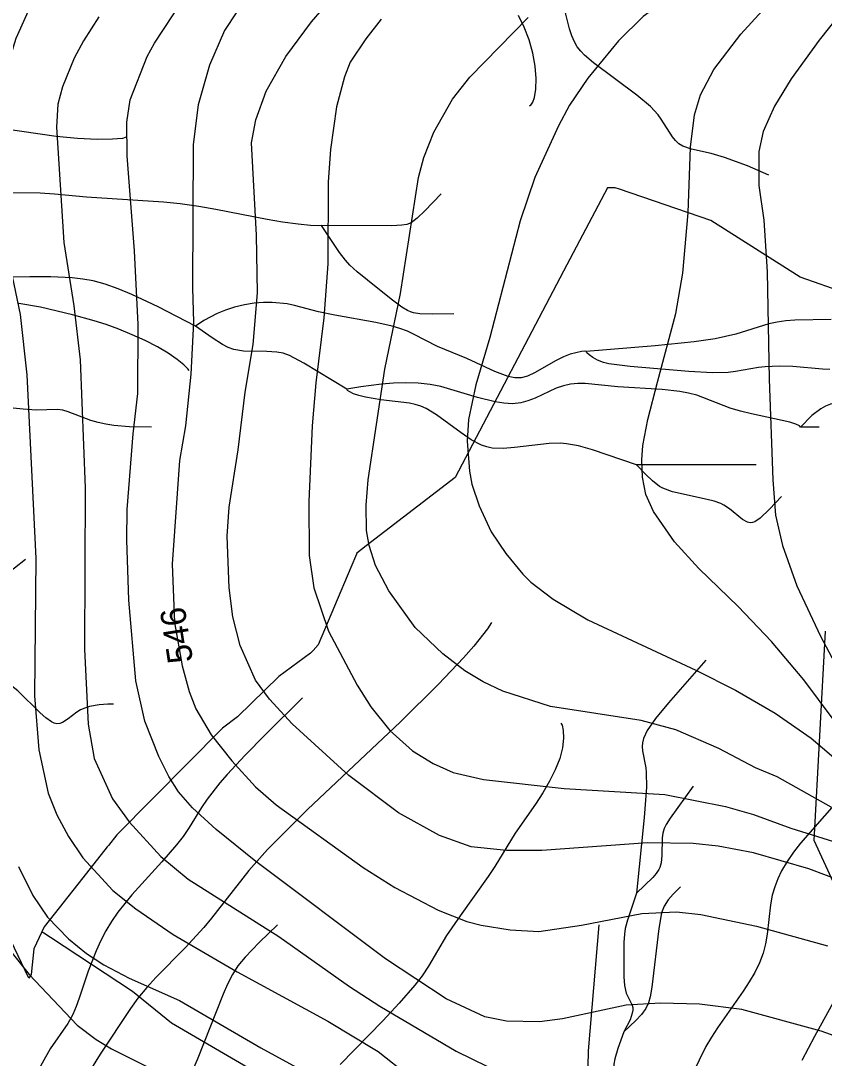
# Model space of a CAD drawing. Extents: x -709584 to -702006, y -1161789 to -1157496.
# Drawn here: x -707906.4 to -707587.5, y -1158402.5 to -1157990.8 of the extents above; entities that cross this region are included whole.
import ezdxf

# ---------------------------------------------------------------- set-up
doc = ezdxf.new("R2010")
doc.units = 0
for name, color, linetype in [('120_vrstevnice hlavní', 7, 'Continuous'), ('121_vrstevnice hlavní_popis', 7, 'Continuous'), ('122_vrstevnice základní', 7, 'Continuous'), ('408_BPEJ_linie', 7, 'Continuous'), ('411_akumulovaný odtok', 7, 'Continuous')]:
    doc.layers.add(name, color=color, linetype=linetype)

msp = doc.modelspace()

# ---------------------------------------------------------------- linework, layer by layer
at = {"layer": '120_vrstevnice hlavní'}
for points in [[(-707902.89, -1157985.82), (-707908.32, -1157997.82), (-707913.18, -1158013.82), (-707915.75, -1158034.11), (-707916.46, -1158046.97), (-707916.32, -1158055.26), (-707914.18, -1158071.26), (-707906.61, -1158107.26), (-707903.89, -1158131.26), (-707900.32, -1158204.12), (-707900.89, -1158258.69), (-707899.18, -1158280.12), (-707895.46, -1158297.27), (-707892.03, -1158305.84), (-707887.46, -1158314.41), (-707881.75, -1158322.98), (-707869.75, -1158335.84), (-707860.75, -1158343.13), (-707845.89, -1158353.41), (-707820.46, -1158368.13), (-707784.46, -1158387.7), (-707764.46, -1158399.84)], [(-707763.31, -1157990.11), (-707769.46, -1157997.97), (-707775.6, -1158007.25), (-707777.89, -1158012.97), (-707781.03, -1158024.97), (-707783.46, -1158041.83), (-707784.31, -1158054.68), (-707784.46, -1158087.26), (-707786.03, -1158108.69), (-707789.31, -1158134.4), (-707790.74, -1158151.55), (-707792.03, -1158181.55), (-707791.89, -1158202.98), (-707790.03, -1158215.83), (-707784.17, -1158232.98), (-707772.89, -1158254.41), (-707767.46, -1158262.98), (-707759.88, -1158272.41), (-707750.88, -1158280.41), (-707742.74, -1158285.55), (-707734.74, -1158289.12), (-707722.74, -1158291.84), (-707690.74, -1158295.41), (-707650.74, -1158297.84), (-707626.74, -1158302.55), (-707615.59, -1158305.7), (-707600.73, -1158311.12), (-707567.3, -1158321.55)], [(-707764.46, -1158399.84), (-707752.46, -1158409.27), (-707745.31, -1158416.42), (-707738.46, -1158424.56), (-707733.6, -1158428.84), (-707725.74, -1158433.99), (-707694.45, -1158446.56), (-707686.45, -1158447.7), (-707657.31, -1158448.42), (-707648.31, -1158449.7), (-707628.7, -1158454.43), (-707609.02, -1158462.28), (-707599.59, -1158466.28), (-707577.16, -1158480.7)]]:
    msp.add_lwpolyline(points, dxfattribs=at)
at = {"layer": '122_vrstevnice základní'}
for points in [[(-707863.46, -1158220.69), (-707864.32, -1158196.69), (-707864.18, -1158184.69), (-707861.75, -1158154.69), (-707859.89, -1158138.69), (-707859.75, -1158111.26), (-707861.18, -1158082.11), (-707864.18, -1158044.4), (-707864.32, -1158030.97), (-707862.89, -1158022.11), (-707856.18, -1158004.97), (-707853.32, -1157999.68), (-707842.32, -1157982.97), (-707835.03, -1157974.25), (-707819.74, -1157960.68), (-707808.17, -1157952.39), (-707776.31, -1157925.96), (-707740.31, -1157898.82), (-707717.47, -1157880.61)], [(-707819.32, -1158238.69), (-707822.17, -1158227.26), (-707823.6, -1158215.83), (-707824.46, -1158195.26), (-707823.6, -1158183.83), (-707820.03, -1158160.98), (-707817.32, -1158138.12), (-707814.17, -1158119.26), (-707812.46, -1158098.69), (-707812.74, -1158075.83), (-707814.74, -1158039.25), (-707813.03, -1158030.11), (-707809.03, -1158018.68), (-707801.17, -1158004.97), (-707791.03, -1157991.25), (-707777.31, -1157975.25), (-707766.17, -1157965.11), (-707749.88, -1157952.68), (-707734.31, -1157941.82), (-707686.74, -1157916.25), (-707669.59, -1157905.11), (-707651.31, -1157890.96), (-707639, -1157880.61)], [(-707543.11, -1157880.61), (-707550.3, -1157889.1), (-707552.59, -1157892.82), (-707566.3, -1157909.11), (-707581.59, -1157925.25), (-707609.16, -1157950.25), (-707618.73, -1157957.11), (-707643.02, -1157976.97), (-707659.31, -1157989.11), (-707669.17, -1157998.68), (-707681.31, -1158013.54), (-707688.59, -1158024.25), (-707693.02, -1158032.4), (-707702.31, -1158052.97), (-707708.17, -1158070.11), (-707720.17, -1158116.4), (-707725.74, -1158135.26), (-707728.74, -1158148.97), (-707729.17, -1158157.55), (-707728.31, -1158169.55), (-707727.31, -1158174.69), (-707724.45, -1158183.26)], [(-707471.51, -1157880.61), (-707485.87, -1157893.1), (-707493.59, -1157898.68), (-707507.73, -1157910.53), (-707524.87, -1157926.53), (-707556.16, -1157958.68), (-707572.02, -1157976.39), (-707589.59, -1157998.4), (-707600.59, -1158013.82), (-707607.31, -1158024.68), (-707611.73, -1158034.68), (-707613.45, -1158042.68), (-707613.45, -1158056.11), (-707611.45, -1158069.83)], [(-707584.02, -1158267.84), (-707595.59, -1158252.27), (-707608.45, -1158237.12), (-707621.73, -1158223.26), (-707637.31, -1158208.12), (-707646.88, -1158197.55), (-707655.31, -1158185.55), (-707658.31, -1158178.69), (-707659.59, -1158171.83), (-707659.88, -1158164.98), (-707659.45, -1158159.26), (-707657.45, -1158148.97), (-707653.74, -1158134.12), (-707646.45, -1158106.97), (-707643.59, -1158090.97), (-707641.45, -1158066.97), (-707640.59, -1158040.97), (-707639.02, -1158028.11), (-707636.59, -1158020.11), (-707631.31, -1158010.11), (-707620.59, -1157996.11), (-707607.88, -1157982.11), (-707587.16, -1157963.11)], [(-707875.32, -1157989.25), (-707881.46, -1157998.68), (-707885.18, -1158005.54), (-707889.75, -1158016.97), (-707891.6, -1158023.82), (-707892.18, -1158032.97), (-707889.32, -1158078.69), (-707885.32, -1158103.83), (-707882.75, -1158125.26), (-707880.75, -1158176.12), (-707881.03, -1158240.12), (-707879.6, -1158269.84), (-707877.18, -1158283.55), (-707869.89, -1158299.55), (-707863.32, -1158308.7), (-707850.75, -1158322.41), (-707839.89, -1158331.41), (-707803.89, -1158354.13), (-707775.89, -1158373.98), (-707763.89, -1158381.84), (-707733.6, -1158399.7)], [(-707820.6, -1157987.25), (-707825.46, -1157994.68), (-707831.46, -1158008.4), (-707835.89, -1158024.11), (-707837.89, -1158039.83), (-707838.17, -1158096.69), (-707837.75, -1158110.4), (-707838.89, -1158130.97), (-707841.03, -1158151.55), (-707843.32, -1158165.26), (-707846.32, -1158206.41), (-707845.32, -1158229.55), (-707842.32, -1158246.69), (-707839.46, -1158256.98), (-707836.89, -1158263.84), (-707830.75, -1158274.12), (-707822.6, -1158284.41), (-707813.17, -1158294.7), (-707805.03, -1158301.84), (-707770.46, -1158326.7), (-707757.89, -1158334.7), (-707740.74, -1158343.7), (-707729.31, -1158348.13), (-707723.6, -1158349.7), (-707712.17, -1158351.55), (-707700.74, -1158352.13), (-707683.88, -1158349.7)], [(-707606.16, -1158290.84), (-707614.73, -1158287.27), (-707629.31, -1158279.55), (-707646.45, -1158272.12), (-707660.17, -1158268.41), (-707696.17, -1158262.84), (-707715.03, -1158256.84), (-707722.88, -1158253.12), (-707730.17, -1158248.69), (-707738.88, -1158241.98), (-707749.88, -1158231.55), (-707760.31, -1158216.98), (-707765.6, -1158206.98), (-707768.03, -1158198.98), (-707769.17, -1158192.98), (-707769.31, -1158182.98), (-707768.46, -1158172.98), (-707761.88, -1158128.97), (-707755.6, -1158098.97), (-707748.46, -1158052.97), (-707746.46, -1158044.97), (-707742.46, -1158034.97), (-707735.03, -1158021.82), (-707728.17, -1158013.11), (-707705.03, -1157989.4)], [(-707611.45, -1158069.83), (-707610.16, -1158090.4), (-707609.31, -1158132.97), (-707607.88, -1158172.98), (-707606.88, -1158186.98), (-707604.02, -1158198.98), (-707598.45, -1158214.98), (-707589.02, -1158234.98), (-707575.59, -1158260.12)], [(-707724.45, -1158183.26), (-707719.74, -1158193.55), (-707713.88, -1158202.12), (-707707.17, -1158210.41), (-707703.88, -1158213.55), (-707695.02, -1158220.26), (-707681.31, -1158228.55), (-707638.45, -1158248.41), (-707622.73, -1158256.41), (-707607.02, -1158265.55), (-707592.73, -1158275.41), (-707564.73, -1158299.27)], [(-707564.45, -1158400.41), (-707588.73, -1158391.7), (-707620.16, -1158383.13), (-707637.02, -1158380.99), (-707652.45, -1158380.56), (-707666.17, -1158381.41), (-707691.31, -1158386.84), (-707700.45, -1158387.99), (-707713.6, -1158387.7), (-707722.17, -1158385.99), (-707737.6, -1158378.84), (-707761.6, -1158362.98), (-707813.03, -1158324.41), (-707828.75, -1158311.7), (-707838.17, -1158303.12), (-707843.75, -1158296.7), (-707847.6, -1158290.7), (-707851.6, -1158282.7), (-707857.18, -1158268.69), (-707860.75, -1158252.69), (-707863.46, -1158220.69)], [(-707579.59, -1158332.55), (-707593.59, -1158327.27), (-707615.59, -1158320.98), (-707629.59, -1158318.27), (-707639.59, -1158317.27), (-707657.59, -1158316.98), (-707699.6, -1158319.98), (-707713.6, -1158319.98), (-707727.6, -1158318.55), (-707740.17, -1158314.12), (-707756.46, -1158305.12), (-707776.17, -1158290.27), (-707798.6, -1158269.69), (-707807.6, -1158259.98), (-707813.17, -1158252.41), (-707819.32, -1158238.69)], [(-707584.73, -1158302.84), (-707606.16, -1158290.84)], [(-707907.18, -1158326.41), (-707901.6, -1158337.84), (-707895.75, -1158346.41), (-707887.46, -1158355.13), (-707880.32, -1158360.84), (-707873.32, -1158365.41), (-707863.32, -1158370.7), (-707843.32, -1158379.56), (-707811.03, -1158398.27), (-707775.03, -1158417.99), (-707695.74, -1158469.13), (-707686.74, -1158473.56), (-707678.17, -1158477.28), (-707650.74, -1158485.56), (-707633.59, -1158491.99)], [(-707683.88, -1158349.7), (-707659.88, -1158344.98), (-707646.17, -1158344.41), (-707636.45, -1158345.41), (-707614.45, -1158349.98), (-707586.16, -1158357.84)], [(-707909.75, -1158360.7), (-707903.03, -1158369.27), (-707884.03, -1158389.27), (-707876.46, -1158394.99), (-707870.32, -1158398.7), (-707847.03, -1158410.42), (-707829.32, -1158416.56), (-707812.17, -1158424.27), (-707784.74, -1158434.56), (-707771.03, -1158441.99), (-707762.46, -1158448.27), (-707752.31, -1158457.7), (-707746.88, -1158463.85)], [(-707733.6, -1158399.7), (-707708.45, -1158411.99), (-707698.45, -1158415.84), (-707692.45, -1158416.99), (-707673.02, -1158415.27), (-707663.88, -1158415.7), (-707633.31, -1158418.84), (-707609.31, -1158423.7), (-707589.31, -1158429.42), (-707579.31, -1158433.13)]]:
    msp.add_lwpolyline(points, dxfattribs=at)
at = {"layer": '408_BPEJ_linie'}
for points in [[(-707578.95, -1158098.82), (-707597, -1158092.5), (-707632.5, -1158070), (-707668.72, -1158057.61), (-707670.5, -1158057), (-707672.55, -1158057), (-707673.5, -1158057), (-707689.62, -1158087.64), (-707734, -1158172), (-707769.3, -1158199.15), (-707773, -1158202), (-707773.18, -1158202.42), (-707775.4, -1158207.71), (-707788.31, -1158238.35), (-707790.36, -1158240.62), (-707791.38, -1158241.74), (-707804, -1158251), (-707820.3, -1158266.96), (-707826.28, -1158271.54), (-707868.22, -1158313.83), (-707871.51, -1158318), (-707872, -1158318.5), (-707881.7, -1158330.91), (-707881.71, -1158330.92), (-707897, -1158350.29), (-707897.93, -1158352.24)], [(-707580, -1158341), (-707591.5, -1158316), (-707587, -1158233)], [(-707897.93, -1158352.24), (-707901.16, -1158358.99), (-707902.23, -1158369.29), (-707903.1, -1158370.71), (-707926, -1158323)], [(-707564, -1158544.5), (-707609, -1158520), (-707620.24, -1158514.97), (-707661.5, -1158496.5), (-707846.5, -1158388.5), (-707862, -1158376), (-707894.5, -1158354.5), (-707897.13, -1158352.84), (-707897.93, -1158352.24)]]:
    msp.add_lwpolyline(points, dxfattribs=at)
at = {"layer": '411_akumulovaný odtok'}
for p, q in [((-707589.49, -1158152), (-707596.99, -1158152)), ((-707614.49, -1158167), (-707661.99, -1158167))]:
    msp.add_line(p, q, dxfattribs=at)
for points in [[(-707609.49, -1158052), (-707618, -1158048.36), (-707627.04, -1158044.97), (-707632.42, -1158043.38), (-707640.22, -1158041.74), (-707643.67, -1158040.49), (-707645.16, -1158039.57), (-707646.54, -1158038.31), (-707647.75, -1158036.82), (-707652.16, -1158029.86), (-707653.41, -1158028.14), (-707656.5, -1158024.79), (-707661.85, -1158020.25), (-707679.09, -1158007.5), (-707682.58, -1158004.46), (-707684.15, -1158002.83), (-707685.53, -1158001.07), (-707686.66, -1157999.12), (-707687.66, -1157996.73), (-707688.55, -1157994.01), (-707690, -1157988.15), (-707691.99, -1157977)], [(-707704.49, -1158024.5), (-707703.91, -1158024.22), (-707703.18, -1158023.08), (-707702.47, -1158021.2), (-707701.9, -1158017.84), (-707701.82, -1158013.61), (-707702.26, -1158008.77), (-707703.21, -1158003.59), (-707704.66, -1157998.34), (-707706.56, -1157993.29), (-707708.9, -1157988.72)], [(-707864.49, -1158037), (-707865.92, -1158037.45), (-707869.92, -1158037.77), (-707876.06, -1158037.85), (-707883.88, -1158037.5), (-707892.25, -1158036.69), (-707920.63, -1158032.64)], [(-707786.99, -1158072), (-707788.17, -1158072.12), (-707791.4, -1158071.96), (-707796.3, -1158071.48), (-707802.51, -1158070.64), (-707808.62, -1158069.6), (-707828.97, -1158065.59), (-707835.73, -1158064.4), (-707843.12, -1158063.37), (-707849.68, -1158062.71), (-707880.25, -1158060.8), (-707892.92, -1158059.59), (-707898.67, -1158059.23), (-707910.35, -1158059.07)], [(-707739.49, -1158059.5), (-707745.95, -1158066.22), (-707749.01, -1158069.15), (-707751.41, -1158070.9), (-707753.18, -1158071.6), (-707755.1, -1158071.93), (-707759.15, -1158072.11), (-707786.99, -1158072)], [(-707734.49, -1158107), (-707743.11, -1158107.19), (-707747.96, -1158107.02), (-707750.5, -1158106.6), (-707751.72, -1158106.23), (-707752.87, -1158105.73), (-707755.09, -1158104.42), (-707759.33, -1158101.28), (-707768.7, -1158093.75), (-707772.83, -1158090.36), (-707775.79, -1158087.7), (-707777.55, -1158085.8), (-707779.9, -1158082.74), (-707786.99, -1158072)], [(-707836.99, -1158112), (-707851.77, -1158104.34), (-707862.32, -1158099.39), (-707867.7, -1158097.15), (-707872.85, -1158095.29), (-707877.57, -1158093.98), (-707881.76, -1158093.24), (-707885.98, -1158092.76), (-707894.44, -1158092.33), (-707902.76, -1158092.31), (-707916.85, -1158092.69)], [(-707839.49, -1158129.5), (-707840, -1158128.84), (-707841.64, -1158127.3), (-707844.29, -1158125.16), (-707847.84, -1158122.68), (-707852.1, -1158120.14), (-707856.93, -1158117.67), (-707862.1, -1158115.33), (-707867.37, -1158113.2), (-707872.5, -1158111.34), (-707877.28, -1158109.8), (-707885.79, -1158107.47), (-707898.55, -1158104.47), (-707907.14, -1158103.01)], [(-707681.99, -1158122), (-707682.56, -1158121.82), (-707683.9, -1158121.95), (-707688.28, -1158123.1), (-707691, -1158124.16), (-707693.86, -1158125.57), (-707702.51, -1158130.49), (-707705.23, -1158131.74), (-707707.81, -1158132.44), (-707710.35, -1158132.46), (-707712.9, -1158131.93), (-707718.2, -1158129.96), (-707729.31, -1158124.77), (-707740.96, -1158120.03), (-707750.47, -1158115.11), (-707752.91, -1158113.99), (-707755.92, -1158112.88), (-707759.01, -1158111.96), (-707765.4, -1158110.5), (-707781.72, -1158107.63), (-707788.14, -1158106.32), (-707797.7, -1158103.73), (-707800.59, -1158103.15), (-707806.59, -1158102.5), (-707810.03, -1158102.54), (-707813.76, -1158102.87), (-707817.62, -1158103.5), (-707821.47, -1158104.4), (-707825.15, -1158105.58), (-707828.4, -1158106.93), (-707833.64, -1158109.71), (-707836.99, -1158112)], [(-707776.99, -1158137), (-707794, -1158126.64), (-707799.77, -1158123.56), (-707802.18, -1158122.7), (-707804.72, -1158122.24), (-707808.66, -1158122.01), (-707817.94, -1158121.85), (-707821.76, -1158121.26), (-707824.07, -1158120.39), (-707826.31, -1158119.2), (-707830.34, -1158116.61), (-707836.99, -1158112)], [(-707584.79, -1158109.3), (-707599.15, -1158109.62), (-707602.72, -1158109.86), (-707606.24, -1158110.32), (-707609.54, -1158111.05), (-707622.64, -1158115.08), (-707626.66, -1158116.08), (-707630.77, -1158116.92), (-707639.13, -1158118.21), (-707654.65, -1158119.82), (-707681.99, -1158122)], [(-707585.28, -1158129.18), (-707588.2, -1158129.07), (-707599.92, -1158127.96), (-707605.44, -1158127.83), (-707610.92, -1158128.05), (-707613.61, -1158128.32), (-707622.67, -1158129.95), (-707625.66, -1158130.29), (-707631.83, -1158130.44), (-707641.31, -1158129.91), (-707664.48, -1158127.91), (-707673, -1158126.91), (-707675.17, -1158126.36), (-707677.46, -1158125.44), (-707679.35, -1158124.37), (-707680.78, -1158123.34), (-707681.68, -1158122.5), (-707681.99, -1158122)], [(-707596.99, -1158152), (-707597.39, -1158151.54), (-707598.81, -1158150.86), (-707601.15, -1158150.09), (-707616.36, -1158146.7), (-707620.69, -1158145.65), (-707624.85, -1158144.43), (-707638.09, -1158139.34), (-707641.39, -1158138.49), (-707644.79, -1158137.88), (-707651.77, -1158137.11), (-707669.39, -1158136), (-707682.37, -1158134.67), (-707685.28, -1158134.67), (-707688.17, -1158134.97), (-707690.99, -1158135.59), (-707693.88, -1158136.6), (-707702.27, -1158140.51), (-707705.08, -1158141.64), (-707707.96, -1158142.41), (-707711.24, -1158142.72), (-707714.62, -1158142.54), (-707718.08, -1158142.01), (-707725.15, -1158140.26), (-707739.71, -1158135.94), (-707743.94, -1158135.08), (-707748.66, -1158134.54), (-707753.55, -1158134.39), (-707758.48, -1158134.55), (-707763.25, -1158134.93), (-707771.41, -1158135.98), (-707776.99, -1158137)], [(-707661.99, -1158167), (-707679.5, -1158161.05), (-707685.08, -1158159.49), (-707689.78, -1158158.6), (-707692.14, -1158158.38), (-707696.71, -1158158.45), (-707710.48, -1158160.11), (-707714.98, -1158160.46), (-707719.35, -1158160.3), (-707721.45, -1158159.9), (-707723.58, -1158159.17), (-707727.66, -1158157.02), (-707731.6, -1158154.34), (-707741.37, -1158147.13), (-707745.44, -1158144.68), (-707747.57, -1158143.72), (-707749.82, -1158142.99), (-707752.14, -1158142.49), (-707763.41, -1158141.12), (-707769.51, -1158140.15), (-707772.15, -1158139.51), (-707774.32, -1158138.78), (-707775.82, -1158138.05), (-707776.74, -1158137.42), (-707776.99, -1158137)], [(-707514.49, -1158144.5), (-707516.34, -1158142.61), (-707519.26, -1158140.31), (-707521.08, -1158139.23), (-707523.13, -1158138.32), (-707525.27, -1158137.65), (-707529.32, -1158137), (-707532.88, -1158137), (-707536.39, -1158137.23), (-707539.79, -1158137.8), (-707541.42, -1158138.26), (-707547.49, -1158140.72), (-707549.13, -1158141.16), (-707552.56, -1158141.68), (-707559.71, -1158142.01), (-707577.89, -1158142.03), (-707583.19, -1158142.43), (-707585.07, -1158142.9), (-707587.04, -1158143.69), (-707588.93, -1158144.76), (-707592.42, -1158147.44), (-707596.99, -1158152)], [(-707854.49, -1158152), (-707863.15, -1158151.88), (-707869.37, -1158151.34), (-707872.55, -1158150.88), (-707875.6, -1158150.24), (-707878.49, -1158149.41), (-707887.52, -1158145.91), (-707889.66, -1158145.32), (-707891.78, -1158145), (-707900.19, -1158145.22), (-707905.34, -1158144.9), (-707918.71, -1158143.58), (-707924.04, -1158143.5), (-707926.67, -1158143.75), (-707929.29, -1158144.26), (-707931.88, -1158144.98), (-707942.13, -1158148.73), (-707947.32, -1158150.43), (-707959.15, -1158152.98), (-707961.67, -1158153.81), (-707964.67, -1158155.16), (-707970.82, -1158158.77), (-707976.38, -1158162.67), (-707981.99, -1158167)], [(-707604.49, -1158179.5), (-707609.17, -1158184.56), (-707612.92, -1158188.15), (-707615, -1158189.57), (-707615.96, -1158189.92), (-707616.92, -1158190.01), (-707617.91, -1158189.78), (-707619.91, -1158188.65), (-707625.09, -1158184.43), (-707627.37, -1158182.92), (-707628.6, -1158182.33), (-707631.2, -1158181.4), (-707633.91, -1158180.68), (-707647.74, -1158177.7), (-707651.61, -1158176.3), (-707652.89, -1158175.53), (-707655.64, -1158173.34), (-707658.31, -1158170.82), (-707661.99, -1158167)], [(-707904.49, -1158204.5), (-707917.69, -1158214.91), (-707921.72, -1158217.81), (-707924.5, -1158219.51), (-707927.39, -1158220.83), (-707935.07, -1158222.68), (-707936.56, -1158223.18), (-707937.97, -1158223.82), (-707940.65, -1158225.45), (-707947.03, -1158230.47), (-707971.99, -1158252)], [(-707719.49, -1158229.5), (-707721.09, -1158232.09), (-707726.54, -1158238.87), (-707730.72, -1158243.58), (-707740.6, -1158254.03), (-707755.61, -1158268.9), (-707792.52, -1158303.78), (-707800.55, -1158311.62), (-707808.39, -1158319.64), (-707815.83, -1158327.96), (-707830.62, -1158346.9), (-707833.68, -1158350.58), (-707841.16, -1158358.65), (-707852.69, -1158370.39), (-707856.37, -1158374.42), (-707859.83, -1158378.59), (-707862.84, -1158382.71), (-707874.9, -1158400.8), (-707878.29, -1158406.44)], [(-707634.49, -1158244.5), (-707649.25, -1158261.46), (-707654.42, -1158267.63), (-707657.75, -1158272.34), (-707659.28, -1158275.56), (-707659.68, -1158277.23), (-707659.75, -1158278.81), (-707659.61, -1158280.42), (-707658.35, -1158287.17), (-707658.15, -1158289.08), (-707658.08, -1158294.95), (-707658.96, -1158306.95), (-707661.99, -1158337)], [(-707869.49, -1158262), (-707871.85, -1158261.97), (-707875.23, -1158262.22), (-707879.1, -1158262.91), (-707880.95, -1158263.49), (-707882.62, -1158264.25), (-707884.05, -1158265.12), (-707887.54, -1158267.78), (-707889.78, -1158269.19), (-707890.89, -1158269.62), (-707892, -1158269.75), (-707893.11, -1158269.53), (-707894.21, -1158269.02), (-707896.42, -1158267.43), (-707898.63, -1158265.43), (-707907.54, -1158256.6), (-707909.89, -1158254.75), (-707912.4, -1158253.45), (-707913.77, -1158253.12), (-707915.2, -1158252.98), (-707919.71, -1158253.31), (-707924.92, -1158254.29), (-707936.99, -1158257)], [(-707794.49, -1158259.5), (-707809.32, -1158274.15), (-707817.27, -1158282.22), (-707824.43, -1158289.84), (-707827.3, -1158293.12), (-707832.39, -1158299.59), (-707834.66, -1158302.94), (-707839.49, -1158310.94), (-707841.93, -1158314.43), (-707844.58, -1158317.83), (-707850.31, -1158324.47), (-707862.23, -1158337.66), (-707867.79, -1158344.54), (-707870.3, -1158348.15), (-707872.54, -1158351.91), (-707874.56, -1158355.79), (-707876.4, -1158359.77), (-707879.63, -1158367.87), (-707883.19, -1158378.68), (-707884.36, -1158381.94), (-707885.73, -1158385.07), (-707887.73, -1158388.62), (-707894.69, -1158398.77), (-707902.89, -1158413.37)], [(-707691.99, -1158269.5), (-707691.49, -1158270.34), (-707691.09, -1158272.42), (-707690.97, -1158275.5), (-707691.38, -1158279.32), (-707692.48, -1158283.5), (-707694.25, -1158287.96), (-707696.55, -1158292.56), (-707699.24, -1158297.15), (-707702.11, -1158301.61), (-707710.16, -1158313.15), (-707718.26, -1158326.32), (-707720.89, -1158330.32), (-707732.03, -1158345.95), (-707737.35, -1158353.77), (-707744.52, -1158365.9), (-707747.11, -1158369.72), (-707749.95, -1158373.42), (-707756.13, -1158380.6), (-707762.72, -1158387.59), (-707779.65, -1158404.91)], [(-707639.49, -1158294.5), (-707648.68, -1158307.2), (-707650.23, -1158309.64), (-707651.07, -1158311.32), (-707651.62, -1158313.13), (-707651.88, -1158315.05), (-707652.02, -1158322), (-707652.24, -1158324.9), (-707652.7, -1158326.72), (-707653.09, -1158327.56), (-707654.15, -1158329.14), (-707655.49, -1158330.7), (-707661.99, -1158337)], [(-707577.84, -1158295.42), (-707596.9, -1158317.11), (-707599.7, -1158320.68), (-707602.25, -1158324.35), (-707604.48, -1158328.15), (-707605.96, -1158331.27), (-707607.18, -1158334.48), (-707608.11, -1158337.76), (-707608.83, -1158341.58), (-707610.15, -1158353.19), (-707610.76, -1158357), (-707611.69, -1158360.72), (-707613.18, -1158364.63), (-707615.07, -1158368.43), (-707617.27, -1158372.15), (-707619.67, -1158375.82), (-707629.89, -1158390.37), (-707632.29, -1158394.07), (-707634.48, -1158397.85), (-707642.49, -1158414.12)], [(-707644.49, -1158334.5), (-707647.45, -1158337.4), (-707649.39, -1158339.63), (-707651.05, -1158342.08), (-707652.08, -1158344.7), (-707653.16, -1158351.01), (-707655.96, -1158374.29), (-707656.59, -1158378.09), (-707657.23, -1158380.52), (-707658.26, -1158382.74), (-707660.02, -1158385.06), (-707662.31, -1158387.52), (-707666.99, -1158392)], [(-707661.99, -1158337), (-707665.61, -1158347.69), (-707666.45, -1158350.97), (-707666.8, -1158353.18), (-707667.01, -1158356.56), (-707667.08, -1158363.39), (-707667.01, -1158370.21), (-707666.79, -1158373.54), (-707666.12, -1158376.67), (-707663.73, -1158381.36), (-707663.46, -1158382.32), (-707663.45, -1158383.39), (-707663.67, -1158384.6), (-707664.55, -1158387.16), (-707666.99, -1158392)], [(-707804.49, -1158349.5), (-707811.77, -1158356.57), (-707817.35, -1158362.37), (-707820.16, -1158365.79), (-707822.39, -1158369.27), (-707824.29, -1158373.07), (-707826.01, -1158377), (-707836.34, -1158403.07), (-707839.81, -1158410.83), (-707841.89, -1158414.4), (-707843.11, -1158416.02), (-707845.57, -1158418.49), (-707849.56, -1158421.99), (-707850.82, -1158423.46), (-707851.91, -1158425.15), (-707852.79, -1158426.99), (-707853.44, -1158428.9), (-707853.82, -1158430.77), (-707853.92, -1158432.53), (-707853.73, -1158434.08), (-707853.33, -1158435.31), (-707852.82, -1158436.23), (-707852.34, -1158436.82), (-707851.99, -1158437)], [(-707676.99, -1158349.5), (-707681.19, -1158399.57), (-707681.36, -1158405.72), (-707681.01, -1158409.67), (-707680.57, -1158411.57), (-707679.93, -1158413.32), (-707678.13, -1158416.66), (-707674.74, -1158421.46), (-707668.54, -1158429.32), (-707665.94, -1158433.27), (-707664.73, -1158435.5), (-707663.69, -1158437.79), (-707662.89, -1158440.05), (-707662.36, -1158442.19), (-707661.93, -1158445.6), (-707661.99, -1158447)], [(-707581.88, -1158376.47), (-707591.44, -1158393.8), (-707596.46, -1158403.31)], [(-707666.99, -1158392), (-707669.38, -1158398.62), (-707670.65, -1158402.68), (-707671.07, -1158404.85), (-707671.13, -1158406.94), (-707670.66, -1158409.13), (-707669.36, -1158412.37), (-707660.14, -1158430.58), (-707658.74, -1158433.79), (-707658.12, -1158435.93), (-707658.02, -1158437.06), (-707658.15, -1158438.26), (-707658.94, -1158440.88), (-707660.09, -1158443.45), (-707661.99, -1158447)]]:
    msp.add_lwpolyline(points, dxfattribs=at)

# ---------------------------------------------------------------- texts
at = {"layer": '121_vrstevnice hlavní_popis'}
msp.add_text('546', height=10, rotation=98.8038, dxfattribs=at).set_placement((-707837.93, -1158244.92))

doc.saveas('drawing.dxf')
